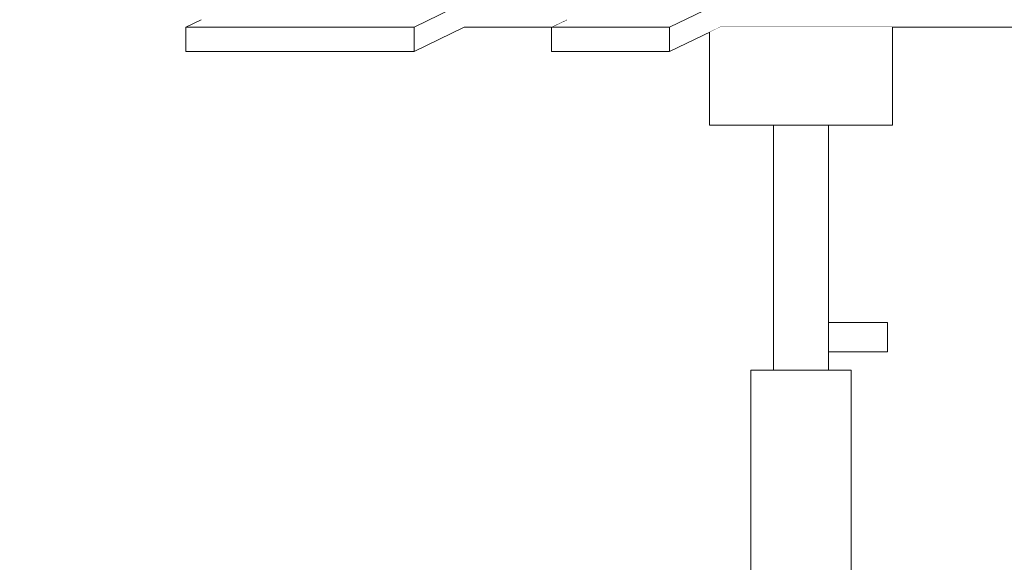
# Model space of a CAD drawing. Header units: millimetres. Extents: x -30280 to 309309, y -17460 to 4378.
# Tile 940 of 1056: x 255060 to 255462, y -13238 to -13017. Entities that reach past the tile are written whole.
import ezdxf

# ---------------------------------------------------------------- set-up
doc = ezdxf.new("R2010")
doc.units = ezdxf.units.MM
doc.header["$MEASUREMENT"] = 0
doc.linetypes.add('Wipeout_Contour', pattern=[1000, 0, -1000])
doc.layers.add('12_FAÇ_Façana', color=7, linetype='Continuous')
doc.layers.add('Nuevo_09_EI_Mobiliari general', color=7, linetype='Continuous')
doc.layers.add('Nuevo_09_EI_Mobiliari general_Pluma_Nº__1', color=7, linetype='Continuous', lineweight=5)

# ---------------------------------------------------------------- blocks, each defined once
blk = doc.blocks.new('Elem Sección_496_6', base_point=(235890.59, -13459.98))
at = {"color": 254, "linetype": 'Wipeout_Contour', "lineweight": 0, "ltscale": 20987777.46550189}
blk.add_wipeout([(255297.02, -12708.07), (255297.02, -12709.98), (255404.2, -12709.98), (255404.2, -12734.98), (255369.2, -12734.98), (255369.2, -12739.98), (255389.2, -12739.98), (255389.2, -12778.04), (255414.2, -12778.04), (255414.2, -12790.04), (255389.2, -12790.04), (255389.2, -12916.23), (255369.2, -12916.23), (255369.2, -12921.23), (255389.2, -12921.23), (255389.2, -12953.98), (255510.05, -12953.98), (255495.06, -12951.35), (255493.3, -12816.29), (255522, -12609.36), (255551.36, -12510.41), (255644.52, -12510.41), (255686.06, -12517.68), (255683.47, -12526.51), (255689.6, -12526.51), (255698.07, -12527.38), (255666.64, -12643.43), (255637.06, -12884.54), (255638.42, -12953.98), (255664.66, -12953.98), (255649.46, -12951.35), (255647.67, -12816.29), (255676.77, -12609.36), (255706.56, -12510.41), (255754.76, -12510.41), (255796.89, -12517.68), (255794.26, -12526.51), (255800.48, -12526.51), (255809.07, -12527.38), (255777.2, -12643.43), (255747.19, -12884.54), (255749.21, -12985.97), (255748.55, -12990.37), (255746.49, -12996.94), (255743.48, -13003.01), (255739.61, -13008.37), (255735, -13012.87), (255729.79, -13016.37), (255724.13, -13018.76), (255718.2, -13019.98), (255546.35, -13019.98), (255546.35, -13059.98), (255519.85, -13059.98), (255519.85, -13159.98), (255529.32, -13159.98), (255529.32, -13306.98), (255720.1, -13306.98), (255772.78, -13330.03), (255796.2, -13395.5), (255793.61, -13396.2), (255785.33, -13397.88), (255784.79, -13397.98), (255789.57, -13397.98), (255789.57, -13414.07), (255788.38, -13415.29), (255787.86, -13415.85), (255801.28, -13409.98), (255804.37, -13409.98), (255821.77, -13417.59), (255828.98, -13435.98), (255827.75, -13435.98), (255821.09, -13452.95), (255805.03, -13459.98), (256472.02, -13459.98), (256472.02, -10159.98), (255297.02, -10159.98), (255297.02, -12704.71), (255297.3, -12704.74), (255298.93, -12704.93), (255299.34, -12705), (255299.03, -12707.99), (255297.03, -12707.99)], dxfattribs=at).dxf.layer = '12_FAÇ_Façana'
at = {"color": 254, "linetype": 'Wipeout_Contour', "lineweight": 0, "ltscale": 4092330.470079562}
blk.add_wipeout([(255416.22, -13059.98), (255390.09, -13059.98), (255390.09, -13140.54), (255414.2, -13140.54), (255414.2, -13152.54), (255390.09, -13152.54), (255390.09, -13159.98), (255399.42, -13159.98), (255399.42, -13306.98), (255487.67, -13306.98), (255487.67, -13159.98), (255497.14, -13159.98), (255497.14, -13059.98), (255470.64, -13059.98), (255470.64, -13019.98), (255416.22, -13019.98)], dxfattribs=at).dxf.layer = '12_FAÇ_Façana'
blk = doc.blocks.new('Elem Sección_528_6', base_point=(235890.59, -13459.98))
at = {"color": 254, "linetype": 'Wipeout_Contour', "lineweight": 0, "ltscale": 10984857.92060885}
blk.add_wipeout([(254654.2, -13459.98), (255097.57, -13459.98), (255082.63, -13452.95), (255076.44, -13435.98), (255082.63, -13419.01), (255083.23, -13418.72), (255083.64, -13417.59), (255099.83, -13409.98), (255110.35, -13409.98), (255117.37, -13413.28), (255117.37, -13397.98), (255118.38, -13397.98), (255117.81, -13397.88), (255111.15, -13396.2), (255111.25, -13395.5), (255133.04, -13330.03), (255182.05, -13306.98), (255358.36, -13306.98), (255358.36, -13159.98), (255367.7, -13159.98), (255367.7, -13059.98), (255341.57, -13059.98), (255341.57, -13022.07), (255325.25, -13029.98), (255277.05, -13029.98), (255277.05, -13019.98), (255241.39, -13019.98), (255221.03, -13029.98), (255127.87, -13029.98), (255127.87, -13019.98), (255134.08, -13016.98), (255121.09, -13016.98), (255105.2, -12970.87), (255127.74, -12959.96), (255135.87, -12956.41), (255147.56, -12953.98), (255369.2, -12953.98), (255369.2, -12734.98), (254754.2, -12734.98), (254754.2, -13334.98), (254734.2, -13334.98), (254734.2, -12734.98), (254654.2, -12734.98)], dxfattribs=at).dxf.layer = 'Nuevo_09_EI_Mobiliari general'
at = {"color": 254, "linetype": 'Wipeout_Contour', "lineweight": 0, "ltscale": 1023000.459499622}
blk.add_wipeout([(255414.2, -13152.54), (255414.2, -13140.54), (255409.8, -13140.54), (255409.8, -13152.54)], dxfattribs=at).dxf.layer = 'Nuevo_09_EI_Mobiliari general'
at = {"layer": 'Nuevo_09_EI_Mobiliari general_Pluma_Nº__1', "color": 7, "linetype": 'Continuous', "lineweight": 5}
blk.add_line((255414.2, -13152.54), (255414.2, -13140.54), dxfattribs=at)
at = {"color": 254, "linetype": 'Wipeout_Contour', "lineweight": 0, "ltscale": 1022970.499164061}
blk.add_wipeout([(255409.8, -13152.54), (255409.8, -13140.54), (255399.2, -13140.54), (255399.2, -13152.54)], dxfattribs=at).dxf.layer = 'Nuevo_09_EI_Mobiliari general'
at = {"layer": 'Nuevo_09_EI_Mobiliari general_Pluma_Nº__1', "color": 7, "linetype": 'Continuous', "lineweight": 5}
for p, q in [((255414.2, -13140.54), (255409.8, -13140.54)), ((255414.2, -13152.54), (255409.8, -13152.54))]:
    blk.add_line(p, q, dxfattribs=at)
at = {"color": 254, "linetype": 'Wipeout_Contour', "lineweight": 0, "ltscale": 1022931.125338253}
blk.add_wipeout([(255399.2, -13140.54), (255390.09, -13140.54), (255390.09, -13152.54), (255399.2, -13152.54)], dxfattribs=at).dxf.layer = 'Nuevo_09_EI_Mobiliari general'
at = {"layer": 'Nuevo_09_EI_Mobiliari general_Pluma_Nº__1', "color": 7, "linetype": 'Continuous', "lineweight": 5}
for p, q in [((255399.2, -13140.54), (255390.09, -13140.54)), ((255409.8, -13140.54), (255399.2, -13140.54)), ((255399.2, -13152.54), (255390.09, -13152.54)), ((255409.8, -13152.54), (255399.2, -13152.54))]:
    blk.add_line(p, q, dxfattribs=at)
blk = doc.blocks.new('Elem Sección_529_6', base_point=(235890.59, -13459.98))
at = {"color": 254, "linetype": 'Wipeout_Contour', "lineweight": 0, "ltscale": 1533872.386693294}
blk.add_wipeout([(255283.34, -13016.98), (255277.05, -13019.98), (255325.25, -13019.98), (255346.22, -13009.98), (255333.05, -13009.98), (255318.37, -13016.98)], dxfattribs=at).dxf.layer = 'Nuevo_09_EI_Mobiliari general'
at = {"color": 254, "linetype": 'Wipeout_Contour', "lineweight": 0, "ltscale": 1022532.752490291}
blk.add_wipeout([(255277.05, -13029.98), (255325.25, -13029.98), (255325.25, -13019.98), (255277.05, -13019.98)], dxfattribs=at).dxf.layer = 'Nuevo_09_EI_Mobiliari general'
at = {"layer": 'Nuevo_09_EI_Mobiliari general_Pluma_Nº__1', "color": 7, "linetype": 'Continuous', "lineweight": 5}
for p, q in [((255283.34, -13016.98), (255277.05, -13019.98)), ((255277.05, -13019.98), (255277.05, -13029.98))]:
    blk.add_line(p, q, dxfattribs=at)
at = {"color": 254, "linetype": 'Wipeout_Contour', "lineweight": 0, "ltscale": 8704765.874245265}
blk.add_wipeout([(255325.25, -13029.98), (255345.9, -13019.98), (255718.2, -13019.98), (255724.13, -13018.76), (255729.79, -13016.37), (255735, -13012.87), (255739.61, -13008.37), (255743.48, -13003.01), (255746.49, -12996.94), (255748.55, -12990.37), (255749.21, -12985.97), (255747.19, -12884.54), (255777.2, -12643.43), (255809.07, -12527.38), (255800.48, -12526.51), (255768.66, -12642.31), (255738.86, -12881.64), (255739.61, -12928.85), (255740.25, -12961.55), (255740.8, -12961.65), (255740.97, -12962.58), (255740.59, -12969.91), (255740.43, -12970.68), (255740.7, -12984.48), (255740.21, -12987.77), (255738.67, -12992.7), (255736.41, -12997.25), (255733.51, -13001.27), (255730.05, -13004.64), (255726.14, -13007.27), (255721.89, -13009.06), (255717.44, -13009.98), (255346.22, -13009.98), (255325.25, -13019.98)], dxfattribs=at).dxf.layer = 'Nuevo_09_EI_Mobiliari general'
at = {"layer": 'Nuevo_09_EI_Mobiliari general_Pluma_Nº__1', "color": 7, "linetype": 'Continuous', "lineweight": 5}
for p, q in [((255346.22, -13009.98), (255325.25, -13019.98)), ((255277.05, -13019.98), (255325.25, -13019.98)), ((255325.25, -13019.98), (255325.25, -13029.98)), ((255325.25, -13029.98), (255345.9, -13019.98)), ((255345.9, -13019.98), (255715.19, -13019.98)), ((255277.05, -13029.98), (255325.25, -13029.98))]:
    blk.add_line(p, q, dxfattribs=at)
blk = doc.blocks.new('Elem Sección_530_6', base_point=(235890.59, -13459.98))
at = {"color": 254, "linetype": 'Wipeout_Contour', "lineweight": 0, "ltscale": 1533157.370539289}
blk.add_wipeout([(255127.87, -13019.98), (255221.03, -13019.98), (255241.71, -13009.98), (255228.72, -13009.98), (255214.25, -13016.98), (255134.08, -13016.98)], dxfattribs=at).dxf.layer = 'Nuevo_09_EI_Mobiliari general'
at = {"color": 254, "linetype": 'Wipeout_Contour', "lineweight": 0, "ltscale": 1278409.129219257}
blk.add_wipeout([(255341.57, -13059.98), (255358.54, -13059.98), (255358.54, -13019.98), (255345.9, -13019.98), (255341.57, -13022.07)], dxfattribs=at).dxf.layer = 'Nuevo_09_EI_Mobiliari general'
at = {"color": 254, "linetype": 'Wipeout_Contour', "lineweight": 0, "ltscale": 1022985.715098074}
blk.add_wipeout([(255411.32, -13059.98), (255416.22, -13059.98), (255416.22, -13019.98), (255411.32, -13019.98)], dxfattribs=at).dxf.layer = 'Nuevo_09_EI_Mobiliari general'
at = {"color": 254, "linetype": 'Wipeout_Contour', "lineweight": 0, "ltscale": 1022962.813941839}
blk.add_wipeout([(255396.73, -13159.98), (255396.73, -13306.98), (255399.42, -13306.98), (255399.42, -13159.98)], dxfattribs=at).dxf.layer = 'Nuevo_09_EI_Mobiliari general'
at = {"layer": 'Nuevo_09_EI_Mobiliari general_Pluma_Nº__1', "color": 7, "linetype": 'Continuous', "lineweight": 5}
for p, q in [((255416.22, -13059.98), (255416.22, -13019.98)), ((255341.57, -13059.98), (255341.57, -13022.07)), ((255399.42, -13306.98), (255399.42, -13159.98))]:
    blk.add_line(p, q, dxfattribs=at)
at = {"color": 254, "linetype": 'Wipeout_Contour', "lineweight": 0, "ltscale": 1022026.623012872}
blk.add_wipeout([(255127.87, -13029.98), (255221.03, -13029.98), (255221.03, -13019.98), (255127.87, -13019.98)], dxfattribs=at).dxf.layer = 'Nuevo_09_EI_Mobiliari general'
at = {"color": 254, "linetype": 'Wipeout_Contour', "lineweight": 0, "ltscale": 1022822.784580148}
blk.add_wipeout([(255358.54, -13059.98), (255387.43, -13059.98), (255387.43, -13019.98), (255358.54, -13019.98)], dxfattribs=at).dxf.layer = 'Nuevo_09_EI_Mobiliari general'
at = {"layer": 'Nuevo_09_EI_Mobiliari general_Pluma_Nº__1', "color": 7, "linetype": 'Continuous', "lineweight": 5}
for p, q in [((255134.08, -13016.98), (255127.87, -13019.98)), ((255127.87, -13019.98), (255127.87, -13029.98)), ((255341.57, -13059.98), (255358.54, -13059.98))]:
    blk.add_line(p, q, dxfattribs=at)
at = {"color": 254, "linetype": 'Wipeout_Contour', "lineweight": 0, "ltscale": 2044677.255039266}
blk.add_wipeout([(255241.71, -13009.98), (255221.03, -13019.98), (255221.03, -13029.98), (255241.39, -13019.98), (255277.05, -13019.98), (255283.34, -13016.98), (255270.16, -13016.98), (255267.72, -13009.98)], dxfattribs=at).dxf.layer = 'Nuevo_09_EI_Mobiliari general'
at = {"color": 254, "linetype": 'Wipeout_Contour', "lineweight": 0, "ltscale": 1022928.218924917}
blk.add_wipeout([(255387.43, -13059.98), (255411.32, -13059.98), (255411.32, -13019.98), (255387.43, -13019.98)], dxfattribs=at).dxf.layer = 'Nuevo_09_EI_Mobiliari general'
at = {"color": 254, "linetype": 'Wipeout_Contour', "lineweight": 0, "ltscale": 1022826.154208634}
blk.add_wipeout([(255367.7, -13159.98), (255372.79, -13159.98), (255372.79, -13059.98), (255367.7, -13059.98)], dxfattribs=at).dxf.layer = 'Nuevo_09_EI_Mobiliari general'
at = {"layer": 'Nuevo_09_EI_Mobiliari general_Pluma_Nº__1', "color": 7, "linetype": 'Continuous', "lineweight": 5}
for p, q in [((255241.71, -13009.98), (255221.03, -13019.98)), ((255127.87, -13019.98), (255221.03, -13019.98)), ((255221.03, -13019.98), (255221.03, -13029.98)), ((255221.03, -13029.98), (255241.39, -13019.98)), ((255241.39, -13019.98), (255277.05, -13019.98)), ((255127.87, -13029.98), (255221.03, -13029.98)), ((255411.32, -13059.98), (255416.22, -13059.98))]:
    blk.add_line(p, q, dxfattribs=at)
at = {"color": 254, "linetype": 'Wipeout_Contour', "lineweight": 0, "ltscale": 1022853.636975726}
blk.add_wipeout([(255372.79, -13159.98), (255381.45, -13159.98), (255381.45, -13059.98), (255372.79, -13059.98)], dxfattribs=at).dxf.layer = 'Nuevo_09_EI_Mobiliari general'
at = {"color": 254, "linetype": 'Wipeout_Contour', "lineweight": 0, "ltscale": 1022902.515442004}
blk.add_wipeout([(255388.62, -13159.98), (255390.09, -13159.98), (255390.09, -13059.98), (255388.62, -13059.98)], dxfattribs=at).dxf.layer = 'Nuevo_09_EI_Mobiliari general'
at = {"color": 254, "linetype": 'Wipeout_Contour', "lineweight": 0, "ltscale": 1022822.82183022}
blk.add_wipeout([(255358.36, -13306.98), (255367.7, -13306.98), (255367.7, -13159.98), (255358.36, -13159.98)], dxfattribs=at).dxf.layer = 'Nuevo_09_EI_Mobiliari general'
at = {"layer": 'Nuevo_09_EI_Mobiliari general_Pluma_Nº__1', "color": 7, "linetype": 'Continuous', "lineweight": 5}
blk.add_line((255358.36, -13306.98), (255358.36, -13159.98), dxfattribs=at)
at = {"color": 254, "linetype": 'Wipeout_Contour', "lineweight": 0, "ltscale": 1022885.266834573}
blk.add_wipeout([(255381.45, -13159.98), (255388.62, -13159.98), (255388.62, -13059.98), (255381.45, -13059.98)], dxfattribs=at).dxf.layer = 'Nuevo_09_EI_Mobiliari general'
at = {"layer": 'Nuevo_09_EI_Mobiliari general_Pluma_Nº__1', "color": 7, "linetype": 'Continuous', "lineweight": 5}
for p, q in [((255358.54, -13059.98), (255387.43, -13059.98)), ((255387.43, -13059.98), (255411.32, -13059.98))]:
    blk.add_line(p, q, dxfattribs=at)
at = {"color": 254, "linetype": 'Wipeout_Contour', "lineweight": 0, "ltscale": 1022873.205656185}
blk.add_wipeout([(255367.7, -13159.98), (255367.7, -13306.98), (255383.59, -13306.98), (255383.59, -13159.98)], dxfattribs=at).dxf.layer = 'Nuevo_09_EI_Mobiliari general'
at = {"layer": 'Nuevo_09_EI_Mobiliari general_Pluma_Nº__1', "color": 7, "linetype": 'Continuous', "lineweight": 5}
for p, q in [((255367.7, -13159.98), (255367.7, -13059.98)), ((255358.36, -13159.98), (255367.7, -13159.98))]:
    blk.add_line(p, q, dxfattribs=at)
at = {"color": 254, "linetype": 'Wipeout_Contour', "lineweight": 0, "ltscale": 1022931.192281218}
blk.add_wipeout([(255383.59, -13306.98), (255396.73, -13306.98), (255396.73, -13159.98), (255383.59, -13159.98)], dxfattribs=at).dxf.layer = 'Nuevo_09_EI_Mobiliari general'
at = {"layer": 'Nuevo_09_EI_Mobiliari general_Pluma_Nº__1', "color": 7, "linetype": 'Continuous', "lineweight": 5}
for p, q in [((255390.09, -13159.98), (255390.09, -13059.98)), ((255367.7, -13159.98), (255383.59, -13159.98)), ((255383.59, -13159.98), (255396.73, -13159.98)), ((255396.73, -13159.98), (255399.42, -13159.98))]:
    blk.add_line(p, q, dxfattribs=at)

msp = doc.modelspace()

# ---------------------------------------------------------------- block references
at = {"layer": '12_FAÇ_Façana', "lineweight": 0}
msp.add_blockref('Elem Sección_496_6', (235890.59, -13459.98), dxfattribs=at)

# ---------------------------------------------------------------- next in the draw order: block references
at = {"layer": 'Nuevo_09_EI_Mobiliari general', "lineweight": 0}
msp.add_blockref('Elem Sección_528_6', (235890.59, -13459.98), dxfattribs=at)

# ---------------------------------------------------------------- next in the draw order: block references
msp.add_blockref('Elem Sección_529_6', (235890.59, -13459.98), dxfattribs=at)

# ---------------------------------------------------------------- next in the draw order: block references
msp.add_blockref('Elem Sección_530_6', (235890.59, -13459.98), dxfattribs=at)

doc.saveas('drawing.dxf')
